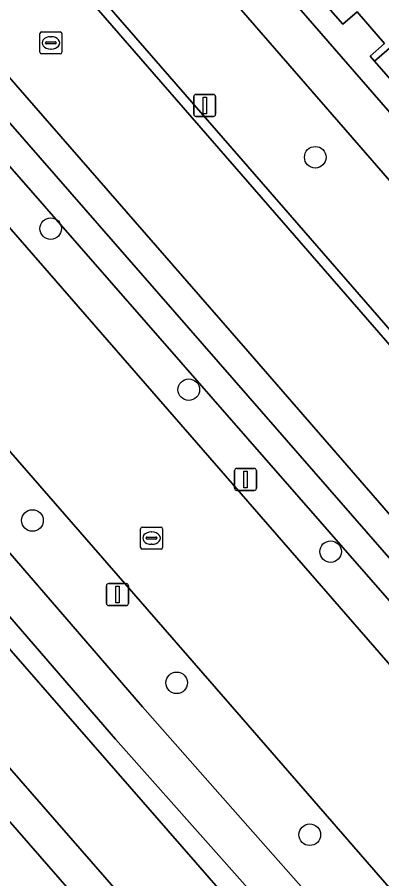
# Model space of a CAD drawing. Extents: x 155887 to 156869, y 383880 to 384678.
# Drawn here: x 156489.57 to 156506.07, y 384054.39 to 384093.46 of the extents above; entities that cross this region are included whole.
import ezdxf

# ---------------------------------------------------------------- set-up
doc = ezdxf.new("R2010")
doc.units = 0
for name, color, linetype in [('IMGEO_Berm_groen', 7, 'Continuous'), ('IMGEO_Boom', 7, 'Continuous'), ('IMGEO_Erf', 7, 'Continuous'), ('IMGEO_Fietspad_gesloten', 7, 'Continuous'), ('IMGEO_Greppel_droge_sloot', 7, 'Continuous'), ('IMGEO_Lichtmast', 7, 'Continuous'), ('IMGEO_OVBaan_gesloten', 7, 'Continuous'), ('IMGEO_Pand', 7, 'Continuous'), ('IMGEO_Parkeervlak_open', 7, 'Continuous'), ('IMGEO_Rijbaan_lokaal_gesloten', 7, 'Continuous'), ('IMGEO_Rijbaan_lokaal_open', 7, 'Continuous'), ('IMGEO_Rioolput', 7, 'Continuous'), ('IMGEO_Voetpad_open', 7, 'Continuous')]:
    doc.layers.add(name, color=color, linetype=linetype)

msp = doc.modelspace()

# ---------------------------------------------------------------- linework, layer by layer
at = {"layer": 'IMGEO_Berm_groen'}
for points in [[(156520.535, 384054.614), (156504.298, 384073.374), (156500, 384078.319), (156478.069, 384103.539), (156435.386, 384152.651), (156395.779, 384198.307), (156392.544, 384201.972), (156392.213, 384201.678), (156391.898, 384201.399), (156389.213, 384199.015), (156500, 384071.498), (156517.145, 384051.764)], [(156518.628, 384053.007), (156500, 384074.342), (156481.572, 384095.447), (156445.697, 384136.86), (156396.295, 384193.376), (156399.832, 384191.076), (156406.998, 384183.444), (156446.804, 384137.574), (156482.527, 384096.349), (156500, 384076.291), (156519.582, 384053.811)], [(156513.218, 384046.155), (156500, 384061.368), (156441.975, 384128.147), (156410.66, 384164.227), (156407.842, 384167.479), (156407.746, 384167.396), (156407.083, 384168.169), (156404.338, 384165.752), (156400.091, 384170.612), (156398.32, 384169.108), (156424.652, 384138.668), (156466.101, 384091.342), (156500, 384052.421), (156507.724, 384043.553)], [(156460.775, 384089.642), (156500, 384044.592), (156500.782, 384043.694), (156504.85, 384039.032), (156506.058, 384040.061)], [(156506.058, 384040.061), (156504.79, 384041.525), (156500, 384047.025), (156463.606, 384088.814)], [(156509.636, 384043.106), (156500, 384053.967), (156494.009, 384060.719), (156471.994, 384086.237), (156471.129, 384087.831), (156471.811, 384088.508), (156473.933, 384086.903), (156495.233, 384062.187), (156500, 384056.78), (156511.018, 384044.283)]]:
    msp.add_lwpolyline(points, dxfattribs=at)
at = {"layer": 'IMGEO_Boom'}
for centre in [(156503.06, 384087.106), (156491.081, 384083.87), (156497.332, 384076.567), (156490.254, 384070.636), (156503.755, 384069.224), (156496.784, 384063.275), (156502.811, 384056.386)]:
    msp.add_circle(centre, 0.489, dxfattribs=at)
at = {"layer": 'IMGEO_Erf'}
for points in [[(156500, 384096.551), (156524.452, 384068.39)], [(156507.845, 384089.067), (156505.747, 384091.466), (156505.549, 384091.692), (156506.197, 384092.258), (156504.955, 384093.707), (156504.308, 384093.141), (156502.208, 384095.541)]]:
    msp.add_lwpolyline(points, dxfattribs=at)
at = {"layer": 'IMGEO_Fietspad_gesloten'}
for points in [[(156506.058, 384040.061), (156508.758, 384042.359), (156507.724, 384043.553), (156500, 384052.421), (156466.101, 384091.342), (156424.652, 384138.668), (156398.32, 384169.108), (156396.966, 384170.684), (156396.472, 384171.244), (156383.046, 384186.749), (156379.528, 384190.847)], [(156463.606, 384088.814), (156500, 384047.025), (156504.79, 384041.525), (156506.058, 384040.061)]]:
    msp.add_lwpolyline(points, dxfattribs=at)
at = {"layer": 'IMGEO_Greppel_droge_sloot'}
for points in [[(156519.582, 384053.811), (156500, 384076.291), (156482.527, 384096.349), (156446.804, 384137.574), (156406.998, 384183.444), (156399.832, 384191.076), (156396.295, 384193.376), (156445.697, 384136.86), (156481.572, 384095.447), (156500, 384074.342), (156518.628, 384053.007)], [(156509.636, 384043.106), (156511.018, 384044.283), (156500, 384056.78), (156495.233, 384062.187), (156473.933, 384086.903), (156471.811, 384088.508), (156471.129, 384087.831), (156471.994, 384086.237), (156494.009, 384060.719), (156500, 384053.967)]]:
    msp.add_lwpolyline(points, close=True, dxfattribs=at)
at = {"layer": 'IMGEO_Lichtmast'}
for p, q in [((156497.558, 384089.054), (156497.558, 384089.854)), ((156497.558, 384089.854), (156497.558, 384089.054)), ((156497.658, 384089.954), (156498.448, 384089.954)), ((156498.448, 384089.954), (156497.658, 384089.954)), ((156498.548, 384089.854), (156498.548, 384089.054)), ((156498.548, 384089.054), (156498.548, 384089.854)), ((156498.448, 384088.954), (156497.658, 384088.954)), ((156497.658, 384088.954), (156498.448, 384088.954)), ((156499.405, 384072.096), (156499.405, 384072.896)), ((156499.405, 384072.896), (156499.405, 384072.096)), ((156499.505, 384072.996), (156500.295, 384072.996)), ((156500.295, 384072.996), (156499.505, 384072.996)), ((156500.395, 384072.896), (156500.395, 384072.096)), ((156500.395, 384072.096), (156500.395, 384072.896)), ((156500.295, 384071.996), (156499.505, 384071.996)), ((156499.505, 384071.996), (156500.295, 384071.996)), ((156493.607, 384066.878), (156493.607, 384067.678)), ((156493.607, 384067.678), (156493.607, 384066.878)), ((156493.707, 384067.778), (156494.497, 384067.778)), ((156494.497, 384067.778), (156493.707, 384067.778)), ((156494.597, 384067.678), (156494.597, 384066.878)), ((156494.597, 384066.878), (156494.597, 384067.678)), ((156494.497, 384066.778), (156493.707, 384066.778)), ((156493.707, 384066.778), (156494.497, 384066.778))]:
    msp.add_line(p, q, dxfattribs=at)
for points in [[(156497.978, 384089.829), (156498.128, 384089.829), (156498.128, 384089.079), (156497.978, 384089.079), (156497.978, 384089.829)], [(156499.825, 384072.871), (156499.975, 384072.871), (156499.975, 384072.121), (156499.825, 384072.121), (156499.825, 384072.871)], [(156494.027, 384067.653), (156494.177, 384067.653), (156494.177, 384066.903), (156494.027, 384066.903), (156494.027, 384067.653)]]:
    msp.add_lwpolyline(points, dxfattribs=at)
for centre, start, end in [((156497.658, 384089.854), 90, 180), ((156497.658, 384089.854), 90, 180), ((156498.448, 384089.854), 0, 90), ((156498.448, 384089.854), 360, 90), ((156497.658, 384089.054), 180, 270), ((156497.658, 384089.054), 180, 270), ((156498.448, 384089.054), 270, 0), ((156498.448, 384089.054), 270, 0), ((156499.505, 384072.896), 90, 180), ((156499.505, 384072.896), 90, 180), ((156500.295, 384072.896), 0, 90), ((156500.295, 384072.896), 360, 90), ((156499.505, 384072.096), 180, 270), ((156499.505, 384072.096), 180, 270), ((156500.295, 384072.096), 270, 0), ((156500.295, 384072.096), 270, 0), ((156493.707, 384067.678), 90, 180), ((156493.707, 384067.678), 90, 180), ((156494.497, 384067.678), 0, 90), ((156494.497, 384067.678), 360, 90), ((156493.707, 384066.878), 180, 270), ((156493.707, 384066.878), 180, 270), ((156494.497, 384066.878), 270, 0), ((156494.497, 384066.878), 270, 0)]:
    msp.add_arc(centre, 0.1, start, end, dxfattribs=at)
at = {"layer": 'IMGEO_OVBaan_gesloten'}
msp.add_lwpolyline([(156517.145, 384051.764), (156500, 384071.498), (156389.213, 384199.015), (156388.245, 384200.13), (156387.576, 384200.899), (156382.519, 384196.58), (156383.118, 384195.909), (156383.97, 384194.921), (156384.072, 384194.803), (156383.943, 384194.699), (156384.885, 384193.654), (156385.683, 384192.735), (156404.132, 384171.551), (156406.911, 384168.313), (156407.083, 384168.169), (156407.746, 384167.396), (156407.842, 384167.479), (156410.66, 384164.227), (156441.975, 384128.147), (156500, 384061.368), (156513.218, 384046.155)], dxfattribs=at)
at = {"layer": 'IMGEO_Pand'}
for points in [[(156513.649, 384098.332), (156516.329, 384100.661), (156515.206, 384101.899), (156515.432, 384102.14), (156514.13, 384103.649), (156513.948, 384103.45), (156512.749, 384104.746), (156502.208, 384095.541), (156504.308, 384093.141), (156504.955, 384093.707), (156506.197, 384092.258), (156505.549, 384091.692), (156505.747, 384091.466)], [(156517.188, 384094.258), (156519.868, 384096.587), (156516.329, 384100.661), (156513.649, 384098.332), (156505.747, 384091.466), (156507.845, 384089.067), (156508.492, 384089.633), (156509.743, 384088.186), (156509.094, 384087.622), (156509.291, 384087.396)]]:
    msp.add_lwpolyline(points, close=True, dxfattribs=at)
at = {"layer": 'IMGEO_Parkeervlak_open'}
for points in [[(156500, 384093.445), (156485.561, 384110.069), (156483.751, 384108.546), (156484.991, 384107.107), (156483.472, 384105.711), (156500, 384086.688), (156516.636, 384067.54), (156518.352, 384069.026), (156519.649, 384067.52), (156517.955, 384066.038), (156518.802, 384065.038), (156519.449, 384064.292)], [(156525.878, 384062.729), (156526.44, 384063.005), (156500, 384093.445)]]:
    msp.add_lwpolyline(points, dxfattribs=at)
at = {"layer": 'IMGEO_Rijbaan_lokaal_gesloten'}
msp.add_lwpolyline([(156516.29, 384067.237), (156500, 384085.986), (156483.127, 384105.407), (156481.951, 384106.723), (156476.876, 384112.6), (156443.7, 384150.805), (156437.383, 384158.067), (156399.273, 384201.968), (156396.428, 384205.193), (156395.961, 384205.703), (156395.847, 384205.822), (156395.745, 384205.951), (156395.653, 384206.088), (156395.631, 384206.125), (156391.587, 384203.129), (156392.544, 384201.972), (156395.779, 384198.307), (156435.386, 384152.651), (156478.069, 384103.539), (156500, 384078.319), (156504.298, 384073.374), (156520.535, 384054.614)], dxfattribs=at)
at = {"layer": 'IMGEO_Rijbaan_lokaal_open'}
for points in [[(156395.506, 384206.265), (156395.623, 384206.134), (156395.631, 384206.125), (156395.653, 384206.088), (156395.745, 384205.951), (156395.847, 384205.822), (156395.961, 384205.703), (156396.428, 384205.193), (156399.273, 384201.968), (156437.383, 384158.067), (156443.7, 384150.805), (156476.876, 384112.6), (156481.951, 384106.723), (156483.127, 384105.407), (156500, 384085.986), (156516.29, 384067.237), (156517.607, 384065.738), (156518.453, 384064.739), (156519.101, 384063.991), (156519.163, 384063.918), (156519.227, 384063.847), (156519.291, 384063.776)], [(156519.449, 384064.292), (156518.802, 384065.038), (156517.955, 384066.038), (156516.636, 384067.54), (156500, 384086.688), (156483.472, 384105.711), (156482.297, 384107.027), (156477.224, 384112.901), (156444.047, 384151.107), (156437.73, 384158.369), (156399.619, 384202.271)]]:
    msp.add_lwpolyline(points, dxfattribs=at)
at = {"layer": 'IMGEO_Rioolput'}
for p, q in [((156490.59, 384091.865), (156490.59, 384092.717)), ((156490.665, 384092.791), (156491.517, 384092.791)), ((156491.591, 384092.717), (156491.591, 384091.865)), ((156490.849, 384092.285), (156490.849, 384092.297)), ((156491.287, 384092.248), (156490.889, 384092.248)), ((156490.892, 384092.334), (156491.29, 384092.334)), ((156491.078, 384092.571), (156491.103, 384092.571)), ((156491.333, 384092.297), (156491.333, 384092.285)), ((156491.101, 384092.011), (156491.076, 384092.011)), ((156491.517, 384091.791), (156490.665, 384091.791)), ((156495.223, 384070.338), (156496.075, 384070.338)), ((156495.148, 384069.412), (156495.148, 384070.264)), ((156495.636, 384070.118), (156495.661, 384070.118)), ((156496.149, 384070.264), (156496.149, 384069.412)), ((156495.407, 384069.832), (156495.407, 384069.844)), ((156495.845, 384069.795), (156495.447, 384069.795)), ((156495.45, 384069.881), (156495.848, 384069.881)), ((156495.659, 384069.558), (156495.634, 384069.558)), ((156495.891, 384069.844), (156495.891, 384069.832)), ((156496.075, 384069.338), (156495.223, 384069.338))]:
    msp.add_line(p, q, dxfattribs=at)
for points in [[(156490.59, 384091.865), (156490.59, 384092.717)], [(156490.665, 384092.791), (156491.517, 384092.791)], [(156491.591, 384092.717), (156491.591, 384091.865)], [(156491.517, 384091.791), (156490.665, 384091.791)], [(156495.223, 384070.338), (156496.075, 384070.338)], [(156495.148, 384069.412), (156495.148, 384070.264)], [(156496.149, 384070.264), (156496.149, 384069.412)], [(156496.075, 384069.338), (156495.223, 384069.338)]]:
    msp.add_lwpolyline(points, dxfattribs=at)
for centre, radius, start, end in [((156490.667, 384092.715), 0.0765, 91.552, 178.448), ((156490.667, 384092.715), 0.0765, 91.552, 178.448), ((156491.515, 384092.715), 0.0765, 1.552, 88.448), ((156491.515, 384092.715), 0.0765, 1.552, 88.448), ((156490.889, 384092.294), 0.0403, 85.8775, 175.7526), ((156490.886, 384092.284), 0.0366, 178.938, 274.7102), ((156491.29, 384092.291), 0.043, 264.8664, 352.4533), ((156491.294, 384092.296), 0.0386, 1.7309, 96.639), ((156490.667, 384091.867), 0.0765, 181.552, 268.448), ((156490.667, 384091.867), 0.0765, 181.552, 268.448), ((156491.515, 384091.867), 0.0765, 271.552, 358.448), ((156491.515, 384091.867), 0.0765, 271.552, 358.448), ((156495.225, 384070.262), 0.0765, 91.552, 178.448), ((156495.225, 384070.262), 0.0765, 91.552, 178.448), ((156496.073, 384070.262), 0.0765, 1.552, 88.448), ((156496.073, 384070.262), 0.0765, 1.552, 88.448), ((156495.447, 384069.841), 0.0403, 85.8775, 175.7526), ((156495.444, 384069.831), 0.0366, 178.938, 274.7102), ((156495.848, 384069.838), 0.043, 264.8664, 352.4533), ((156495.852, 384069.843), 0.0386, 1.7309, 96.639), ((156495.225, 384069.414), 0.0765, 181.552, 268.448), ((156495.225, 384069.414), 0.0765, 181.552, 268.448), ((156496.073, 384069.414), 0.0765, 271.552, 358.448), ((156496.073, 384069.414), 0.0765, 271.552, 358.448)]:
    msp.add_arc(centre, radius, start, end, dxfattribs=at)
for centre, major_axis, ratio, start_param, end_param in [((156491.077, 384092.291), (-0.387, 0.002), 0.722429, 4.712389, 7.853982), ((156491.102, 384092.291), (-0.39, 0.002), 0.717154, 1.570796, 4.712389), ((156495.635, 384069.838), (-0.387, 0.002), 0.722429, 4.712389, 7.853982), ((156495.66, 384069.838), (-0.39, 0.002), 0.717154, 1.570796, 4.712389)]:
    msp.add_ellipse(centre, major_axis=major_axis, ratio=ratio, start_param=start_param, end_param=end_param, dxfattribs=at)
at = {"layer": 'IMGEO_Voetpad_open'}
msp.add_lwpolyline([(156500, 384044.592), (156460.775, 384089.642), (156458.189, 384092.663), (156422.011, 384134.369), (156419.983, 384136.598), (156381.718, 384180.744)], dxfattribs=at)
msp.add_lwpolyline([(156500, 384096.551), (156487.105, 384111.402), (156485.561, 384110.069), (156500, 384093.445), (156526.44, 384063.005), (156528.098, 384064.236), (156525.495, 384067.185), (156524.452, 384068.39)], close=True, dxfattribs=at)

doc.saveas('drawing.dxf')
